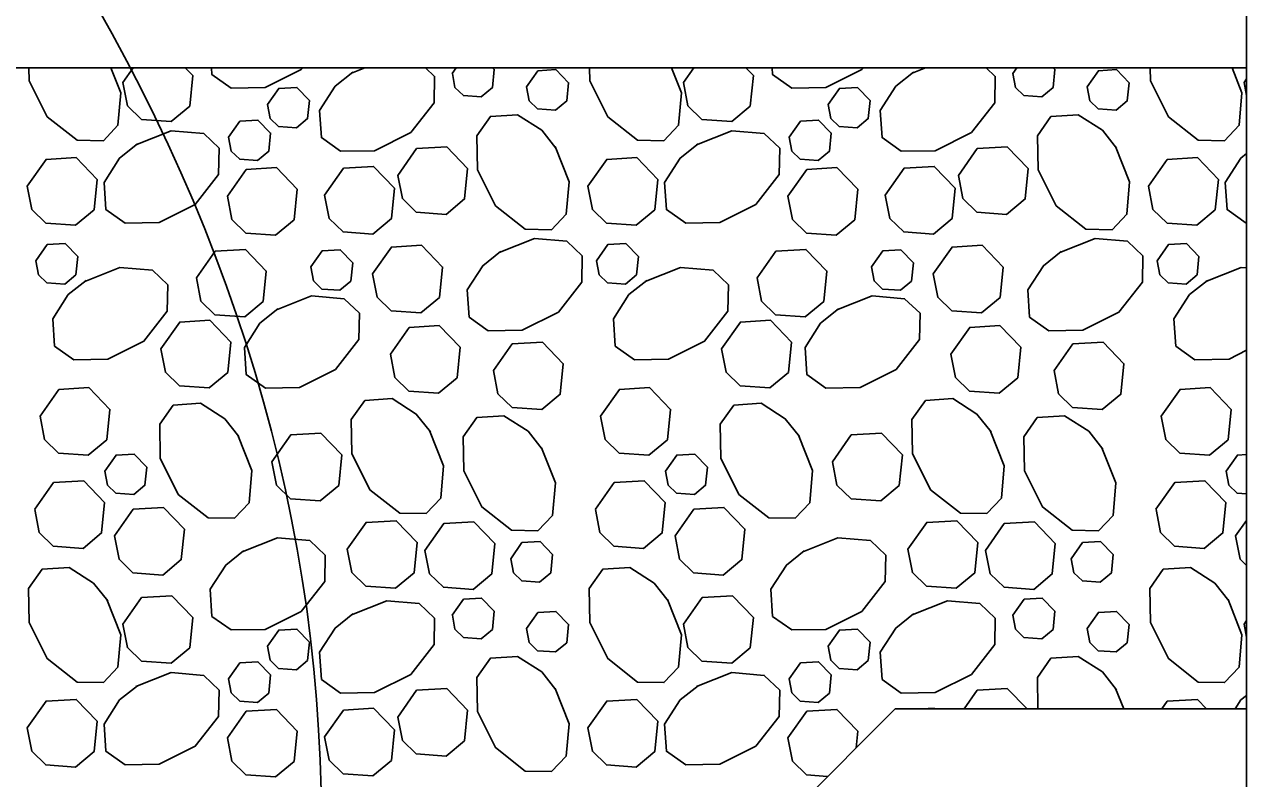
# Model space of a CAD drawing. Extents: x 636530 to 644067, y 294168 to 299122.
# Drawn here: x 640309.84 to 640327.27, y 294278.52 to 294289.28 of the extents above; entities that cross this region are included whole.
import ezdxf

# ---------------------------------------------------------------- set-up
doc = ezdxf.new("R2010")
doc.units = 0
doc.layers.add('1', color=7, linetype='Continuous')

msp = doc.modelspace()

# ---------------------------------------------------------------- linework, layer by layer
at = {"layer": '1'}
for p, q in [((640327.267, 294289.893), (640327.267, 294278.076)), ((640303.966, 294288.658), (640327.267, 294288.658)), ((640299.902, 294257.162), (640322.254, 294279.514)), ((640327.267, 294279.514), (640322.254, 294279.514))]:
    msp.add_line(p, q, dxfattribs=at)
for points in [[(640311.069, 294288.658), (640311.211, 294288.299), (640311.171, 294287.837), (640310.963, 294287.617), (640310.588, 294287.624), (640310.161, 294287.958), (640309.904, 294288.473), (640309.901, 294288.658)], [(640311.24, 294288.448), (640311.388, 294288.658)], [(640312.129, 294288.658), (640312.237, 294288.546), (640312.194, 294288.112), (640311.929, 294287.891), (640311.505, 294287.922), (640311.305, 294288.115), (640311.241, 294288.448)], [(640313.807, 294288.658), (640313.786, 294288.632), (640313.271, 294288.374), (640312.786, 294288.365), (640312.512, 294288.56), (640312.506, 294288.658)], [(640315.557, 294288.658), (640315.688, 294288.534), (640315.681, 294288.159), (640315.347, 294287.733), (640314.832, 294287.475), (640314.347, 294287.467), (640314.073, 294287.661), (640314.047, 294288.048), (640314.269, 294288.394), (640314.523, 294288.596)], [(640314.503, 294288.583), (640314.69, 294288.658)], [(640315.939, 294288.575), (640315.997, 294288.658)], [(640316.514, 294288.658), (640316.537, 294288.634), (640316.512, 294288.374), (640316.352, 294288.241), (640316.098, 294288.26), (640315.978, 294288.376), (640315.94, 294288.575)], [(640316.999, 294288.386), (640317.16, 294288.616), (640317.418, 294288.631), (640317.597, 294288.445), (640317.571, 294288.185), (640317.412, 294288.052), (640317.157, 294288.071), (640317.038, 294288.187), (640316.999, 294288.386)], [(640319.064, 294288.658), (640319.207, 294288.299), (640319.167, 294287.837), (640318.958, 294287.617), (640318.583, 294287.624), (640318.157, 294287.958), (640317.899, 294288.473), (640317.896, 294288.658)], [(640319.236, 294288.448), (640319.383, 294288.658)], [(640320.124, 294288.658), (640320.233, 294288.546), (640320.189, 294288.112), (640319.924, 294287.891), (640319.5, 294287.922), (640319.301, 294288.115), (640319.236, 294288.448)], [(640321.802, 294288.658), (640321.782, 294288.632), (640321.267, 294288.374), (640320.781, 294288.365), (640320.508, 294288.56), (640320.501, 294288.658)], [(640323.553, 294288.658), (640323.683, 294288.534), (640323.676, 294288.159), (640323.343, 294287.733), (640322.827, 294287.475), (640322.342, 294287.467), (640322.069, 294287.661), (640322.043, 294288.048), (640322.264, 294288.394), (640322.518, 294288.596)], [(640322.498, 294288.583), (640322.686, 294288.658)], [(640323.935, 294288.575), (640323.993, 294288.658)], [(640324.51, 294288.658), (640324.533, 294288.634), (640324.507, 294288.374), (640324.348, 294288.241), (640324.093, 294288.26), (640323.974, 294288.376), (640323.935, 294288.575)], [(640324.994, 294288.386), (640325.155, 294288.616), (640325.413, 294288.631), (640325.592, 294288.445), (640325.566, 294288.185), (640325.407, 294288.052), (640325.153, 294288.071), (640325.033, 294288.187), (640324.994, 294288.386)], [(640327.06, 294288.658), (640327.202, 294288.299), (640327.162, 294287.837), (640326.953, 294287.617), (640326.578, 294287.624), (640326.152, 294287.958), (640325.895, 294288.473), (640325.892, 294288.658)], [(640313.304, 294288.134), (640313.465, 294288.364), (640313.723, 294288.378), (640313.902, 294288.193), (640313.876, 294287.933), (640313.717, 294287.8), (640313.463, 294287.819), (640313.343, 294287.935), (640313.304, 294288.134)], [(640321.299, 294288.134), (640321.461, 294288.364), (640321.718, 294288.378), (640321.897, 294288.193), (640321.872, 294287.933), (640321.712, 294287.8), (640321.458, 294287.819), (640321.338, 294287.935), (640321.3, 294288.134)], [(640327.231, 294288.448), (640327.267, 294288.499)], [(640327.267, 294288.264), (640327.231, 294288.448)], [(640312.749, 294287.668), (640312.911, 294287.897), (640313.168, 294287.912), (640313.347, 294287.726), (640313.321, 294287.466), (640313.162, 294287.334), (640312.908, 294287.352), (640312.788, 294287.468), (640312.749, 294287.668)], [(640317.405, 294287.533), (640317.605, 294287.03), (640317.565, 294286.568), (640317.356, 294286.348), (640316.981, 294286.355), (640316.555, 294286.689), (640316.297, 294287.204), (640316.289, 294287.689), (640316.483, 294287.963), (640316.87, 294287.988), (640317.215, 294287.767), (640317.418, 294287.513)], [(640320.745, 294287.668), (640320.906, 294287.897), (640321.164, 294287.912), (640321.343, 294287.726), (640321.317, 294287.466), (640321.158, 294287.334), (640320.903, 294287.352), (640320.784, 294287.468), (640320.745, 294287.668)], [(640325.4, 294287.533), (640325.6, 294287.03), (640325.56, 294286.568), (640325.351, 294286.348), (640324.976, 294286.355), (640324.55, 294286.689), (640324.293, 294287.204), (640324.284, 294287.689), (640324.478, 294287.963), (640324.865, 294287.988), (640325.211, 294287.767), (640325.413, 294287.513)], [(640311.428, 294287.559), (640311.932, 294287.758), (640312.394, 294287.718), (640312.613, 294287.509), (640312.606, 294287.134), (640312.273, 294286.708), (640311.758, 294286.451), (640311.272, 294286.442), (640310.999, 294286.636), (640310.973, 294287.023), (640311.195, 294287.369), (640311.449, 294287.571)], [(640319.424, 294287.559), (640319.927, 294287.758), (640320.389, 294287.718), (640320.609, 294287.509), (640320.602, 294287.134), (640320.268, 294286.708), (640319.753, 294286.451), (640319.268, 294286.442), (640318.994, 294286.636), (640318.968, 294287.023), (640319.19, 294287.369), (640319.444, 294287.571)], [(640315.162, 294287.123), (640315.43, 294287.506), (640315.86, 294287.53), (640316.158, 294287.221), (640316.115, 294286.787), (640315.85, 294286.567), (640315.426, 294286.597), (640315.227, 294286.791), (640315.162, 294287.123)], [(640323.157, 294287.123), (640323.426, 294287.506), (640323.855, 294287.53), (640324.154, 294287.221), (640324.111, 294286.787), (640323.845, 294286.567), (640323.421, 294286.597), (640323.222, 294286.791), (640323.157, 294287.123)], [(640309.878, 294286.969), (640310.147, 294287.351), (640310.576, 294287.376), (640310.874, 294287.066), (640310.831, 294286.633), (640310.566, 294286.412), (640310.142, 294286.443), (640309.943, 294286.636), (640309.878, 294286.969)], [(640317.873, 294286.969), (640318.142, 294287.351), (640318.571, 294287.376), (640318.87, 294287.066), (640318.827, 294286.633), (640318.561, 294286.412), (640318.137, 294286.443), (640317.938, 294286.636), (640317.873, 294286.969)], [(640325.868, 294286.969), (640326.137, 294287.351), (640326.567, 294287.376), (640326.865, 294287.066), (640326.822, 294286.633), (640326.557, 294286.412), (640326.133, 294286.443), (640325.933, 294286.636), (640325.869, 294286.969)], [(640327.267, 294286.442), (640327.263, 294286.442), (640326.99, 294286.636), (640326.964, 294287.023), (640327.186, 294287.369), (640327.267, 294287.434)], [(640312.731, 294286.827), (640313, 294287.209), (640313.43, 294287.234), (640313.728, 294286.925), (640313.685, 294286.491), (640313.42, 294286.27), (640312.996, 294286.301), (640312.796, 294286.494), (640312.732, 294286.827)], [(640314.119, 294286.843), (640314.388, 294287.225), (640314.817, 294287.25), (640315.115, 294286.94), (640315.072, 294286.507), (640314.807, 294286.286), (640314.383, 294286.317), (640314.184, 294286.51), (640314.119, 294286.843)], [(640320.727, 294286.827), (640320.996, 294287.209), (640321.425, 294287.234), (640321.723, 294286.925), (640321.68, 294286.491), (640321.415, 294286.27), (640320.991, 294286.301), (640320.792, 294286.494), (640320.727, 294286.827)], [(640322.114, 294286.843), (640322.383, 294287.225), (640322.812, 294287.25), (640323.111, 294286.94), (640323.068, 294286.507), (640322.802, 294286.286), (640322.378, 294286.317), (640322.179, 294286.51), (640322.114, 294286.843)], [(640310, 294285.906), (640310.162, 294286.136), (640310.419, 294286.15), (640310.598, 294285.965), (640310.572, 294285.705), (640310.413, 294285.572), (640310.159, 294285.591), (640310.039, 294285.707), (640310, 294285.906)], [(640314.803, 294285.719), (640315.072, 294286.101), (640315.501, 294286.126), (640315.8, 294285.816), (640315.757, 294285.383), (640315.491, 294285.162), (640315.068, 294285.193), (640314.868, 294285.386), (640314.803, 294285.719)], [(640316.608, 294286.025), (640317.111, 294286.224), (640317.573, 294286.184), (640317.792, 294285.975), (640317.786, 294285.6), (640317.452, 294285.174), (640316.937, 294284.917), (640316.451, 294284.908), (640316.178, 294285.102), (640316.152, 294285.489), (640316.374, 294285.835), (640316.628, 294286.038)], [(640317.996, 294285.906), (640318.157, 294286.136), (640318.415, 294286.15), (640318.594, 294285.965), (640318.568, 294285.705), (640318.409, 294285.572), (640318.154, 294285.591), (640318.035, 294285.707), (640317.996, 294285.906)], [(640322.799, 294285.719), (640323.067, 294286.101), (640323.497, 294286.126), (640323.795, 294285.816), (640323.752, 294285.383), (640323.487, 294285.162), (640323.063, 294285.193), (640322.863, 294285.386), (640322.799, 294285.719)], [(640324.603, 294286.025), (640325.106, 294286.224), (640325.568, 294286.184), (640325.788, 294285.975), (640325.781, 294285.6), (640325.448, 294285.174), (640324.932, 294284.917), (640324.447, 294284.908), (640324.174, 294285.102), (640324.148, 294285.489), (640324.369, 294285.835), (640324.623, 294286.038)], [(640325.991, 294285.906), (640326.152, 294286.136), (640326.41, 294286.15), (640326.589, 294285.965), (640326.563, 294285.705), (640326.404, 294285.572), (640326.15, 294285.591), (640326.03, 294285.707), (640325.991, 294285.906)], [(640312.29, 294285.661), (640312.559, 294286.043), (640312.988, 294286.068), (640313.287, 294285.758), (640313.244, 294285.325), (640312.979, 294285.104), (640312.555, 294285.135), (640312.355, 294285.328), (640312.29, 294285.661)], [(640313.922, 294285.818), (640314.083, 294286.047), (640314.341, 294286.062), (640314.52, 294285.876), (640314.494, 294285.616), (640314.335, 294285.484), (640314.08, 294285.502), (640313.961, 294285.618), (640313.922, 294285.818)], [(640320.286, 294285.661), (640320.555, 294286.043), (640320.984, 294286.068), (640321.282, 294285.758), (640321.239, 294285.325), (640320.974, 294285.104), (640320.55, 294285.135), (640320.351, 294285.328), (640320.286, 294285.661)], [(640321.917, 294285.818), (640322.079, 294286.047), (640322.336, 294286.062), (640322.515, 294285.876), (640322.489, 294285.616), (640322.33, 294285.484), (640322.076, 294285.502), (640321.956, 294285.618), (640321.917, 294285.818)], [(640310.697, 294285.612), (640311.2, 294285.811), (640311.662, 294285.771), (640311.882, 294285.562), (640311.875, 294285.187), (640311.541, 294284.761), (640311.026, 294284.504), (640310.541, 294284.495), (640310.268, 294284.689), (640310.242, 294285.076), (640310.463, 294285.422), (640310.717, 294285.625)], [(640318.692, 294285.612), (640319.195, 294285.811), (640319.658, 294285.771), (640319.877, 294285.562), (640319.87, 294285.187), (640319.537, 294284.761), (640319.022, 294284.504), (640318.536, 294284.495), (640318.263, 294284.689), (640318.237, 294285.076), (640318.459, 294285.422), (640318.713, 294285.625)], [(640326.688, 294285.612), (640327.191, 294285.811), (640327.267, 294285.804)], [(640327.267, 294284.629), (640327.017, 294284.504), (640326.532, 294284.495), (640326.258, 294284.689), (640326.232, 294285.076), (640326.454, 294285.422), (640326.708, 294285.625)], [(640313.43, 294285.205), (640313.933, 294285.404), (640314.395, 294285.364), (640314.615, 294285.156), (640314.608, 294284.781), (640314.274, 294284.355), (640313.759, 294284.097), (640313.274, 294284.088), (640313, 294284.283), (640312.975, 294284.669), (640313.196, 294285.015), (640313.45, 294285.218)], [(640321.425, 294285.205), (640321.928, 294285.404), (640322.391, 294285.364), (640322.61, 294285.156), (640322.603, 294284.781), (640322.27, 294284.355), (640321.755, 294284.097), (640321.269, 294284.088), (640320.996, 294284.283), (640320.97, 294284.669), (640321.192, 294285.015), (640321.446, 294285.218)], [(640311.784, 294284.649), (640312.053, 294285.031), (640312.482, 294285.056), (640312.781, 294284.746), (640312.738, 294284.313), (640312.473, 294284.092), (640312.049, 294284.123), (640311.849, 294284.316), (640311.784, 294284.649)], [(640319.78, 294284.649), (640320.049, 294285.031), (640320.478, 294285.056), (640320.776, 294284.746), (640320.733, 294284.313), (640320.468, 294284.092), (640320.044, 294284.123), (640319.845, 294284.316), (640319.78, 294284.649)], [(640315.056, 294284.574), (640315.325, 294284.956), (640315.754, 294284.981), (640316.053, 294284.671), (640316.01, 294284.238), (640315.744, 294284.017), (640315.321, 294284.048), (640315.121, 294284.241), (640315.056, 294284.574)], [(640323.052, 294284.574), (640323.32, 294284.956), (640323.75, 294284.981), (640324.048, 294284.671), (640324.005, 294284.238), (640323.74, 294284.017), (640323.316, 294284.048), (640323.117, 294284.241), (640323.052, 294284.574)], [(640316.526, 294284.339), (640316.795, 294284.722), (640317.225, 294284.746), (640317.523, 294284.437), (640317.48, 294284.003), (640317.215, 294283.783), (640316.791, 294283.813), (640316.591, 294284.007), (640316.527, 294284.339)], [(640324.522, 294284.339), (640324.791, 294284.722), (640325.22, 294284.746), (640325.518, 294284.437), (640325.475, 294284.003), (640325.21, 294283.783), (640324.786, 294283.813), (640324.587, 294284.007), (640324.522, 294284.339)], [(640310.06, 294283.689), (640310.329, 294284.071), (640310.758, 294284.096), (640311.057, 294283.786), (640311.013, 294283.353), (640310.748, 294283.132), (640310.324, 294283.163), (640310.125, 294283.356), (640310.06, 294283.689)], [(640318.055, 294283.689), (640318.324, 294284.071), (640318.753, 294284.096), (640319.052, 294283.786), (640319.009, 294283.353), (640318.744, 294283.132), (640318.32, 294283.163), (640318.12, 294283.356), (640318.055, 294283.689)], [(640326.051, 294283.689), (640326.32, 294284.071), (640326.749, 294284.096), (640327.047, 294283.786), (640327.004, 294283.353), (640326.739, 294283.132), (640326.315, 294283.163), (640326.116, 294283.356), (640326.051, 294283.689)], [(640312.883, 294283.419), (640313.082, 294282.916), (640313.042, 294282.454), (640312.833, 294282.234), (640312.458, 294282.241), (640312.032, 294282.574), (640311.775, 294283.089), (640311.766, 294283.575), (640311.96, 294283.848), (640312.347, 294283.874), (640312.693, 294283.652), (640312.896, 294283.398)], [(640315.616, 294283.484), (640315.815, 294282.981), (640315.775, 294282.519), (640315.566, 294282.299), (640315.191, 294282.306), (640314.765, 294282.639), (640314.508, 294283.155), (640314.499, 294283.64), (640314.693, 294283.913), (640315.08, 294283.939), (640315.426, 294283.718), (640315.629, 294283.464)], [(640320.878, 294283.419), (640321.078, 294282.916), (640321.038, 294282.454), (640320.829, 294282.234), (640320.454, 294282.241), (640320.028, 294282.574), (640319.77, 294283.089), (640319.762, 294283.575), (640319.956, 294283.848), (640320.343, 294283.874), (640320.688, 294283.652), (640320.891, 294283.398)], [(640323.611, 294283.484), (640323.811, 294282.981), (640323.771, 294282.519), (640323.562, 294282.299), (640323.187, 294282.306), (640322.761, 294282.639), (640322.503, 294283.155), (640322.495, 294283.64), (640322.689, 294283.913), (640323.076, 294283.939), (640323.421, 294283.718), (640323.624, 294283.464)], [(640317.21, 294283.24), (640317.409, 294282.737), (640317.37, 294282.275), (640317.161, 294282.055), (640316.786, 294282.062), (640316.36, 294282.395), (640316.102, 294282.911), (640316.094, 294283.396), (640316.288, 294283.669), (640316.674, 294283.695), (640317.02, 294283.474), (640317.223, 294283.22)], [(640325.205, 294283.24), (640325.405, 294282.737), (640325.365, 294282.275), (640325.156, 294282.055), (640324.781, 294282.062), (640324.355, 294282.395), (640324.098, 294282.911), (640324.089, 294283.396), (640324.283, 294283.669), (640324.67, 294283.695), (640325.016, 294283.474), (640325.218, 294283.22)], [(640313.366, 294283.038), (640313.635, 294283.421), (640314.064, 294283.445), (640314.363, 294283.136), (640314.319, 294282.702), (640314.054, 294282.482), (640313.63, 294282.512), (640313.431, 294282.706), (640313.366, 294283.038)], [(640321.361, 294283.038), (640321.63, 294283.421), (640322.059, 294283.445), (640322.358, 294283.136), (640322.315, 294282.702), (640322.05, 294282.482), (640321.626, 294282.512), (640321.426, 294282.706), (640321.361, 294283.038)], [(640310.984, 294282.905), (640311.145, 294283.135), (640311.403, 294283.149), (640311.582, 294282.964), (640311.556, 294282.703), (640311.397, 294282.571), (640311.142, 294282.59), (640311.023, 294282.706), (640310.984, 294282.905)], [(640318.979, 294282.905), (640319.141, 294283.135), (640319.398, 294283.149), (640319.577, 294282.964), (640319.551, 294282.703), (640319.392, 294282.571), (640319.138, 294282.59), (640319.018, 294282.706), (640318.979, 294282.905)], [(640326.975, 294282.905), (640327.136, 294283.135), (640327.267, 294283.142)], [(640327.267, 294282.58), (640327.133, 294282.59), (640327.014, 294282.706), (640326.975, 294282.905)], [(640309.985, 294282.361), (640310.253, 294282.743), (640310.683, 294282.768), (640310.981, 294282.458), (640310.938, 294282.024), (640310.673, 294281.804), (640310.249, 294281.835), (640310.049, 294282.028), (640309.985, 294282.36)], [(640317.98, 294282.361), (640318.249, 294282.743), (640318.678, 294282.768), (640318.977, 294282.458), (640318.933, 294282.024), (640318.668, 294281.804), (640318.244, 294281.835), (640318.045, 294282.028), (640317.98, 294282.36)], [(640325.975, 294282.361), (640326.244, 294282.743), (640326.674, 294282.768), (640326.972, 294282.458), (640326.929, 294282.024), (640326.664, 294281.804), (640326.24, 294281.835), (640326.04, 294282.028), (640325.976, 294282.36)], [(640311.121, 294281.981), (640311.39, 294282.363), (640311.819, 294282.388), (640312.118, 294282.078), (640312.074, 294281.645), (640311.809, 294281.424), (640311.385, 294281.455), (640311.186, 294281.648), (640311.121, 294281.981)], [(640319.116, 294281.981), (640319.385, 294282.363), (640319.814, 294282.388), (640320.113, 294282.078), (640320.07, 294281.645), (640319.805, 294281.424), (640319.381, 294281.455), (640319.181, 294281.648), (640319.116, 294281.981)], [(640314.442, 294281.791), (640314.711, 294282.174), (640315.14, 294282.198), (640315.439, 294281.889), (640315.395, 294281.455), (640315.13, 294281.235), (640314.706, 294281.265), (640314.507, 294281.459), (640314.442, 294281.791)], [(640315.548, 294281.775), (640315.817, 294282.157), (640316.246, 294282.182), (640316.545, 294281.872), (640316.502, 294281.439), (640316.236, 294281.218), (640315.813, 294281.249), (640315.613, 294281.442), (640315.548, 294281.775)], [(640322.437, 294281.791), (640322.706, 294282.174), (640323.136, 294282.198), (640323.434, 294281.889), (640323.391, 294281.455), (640323.126, 294281.235), (640322.702, 294281.265), (640322.502, 294281.459), (640322.438, 294281.791)], [(640323.544, 294281.775), (640323.812, 294282.157), (640324.242, 294282.182), (640324.54, 294281.872), (640324.497, 294281.439), (640324.232, 294281.218), (640323.808, 294281.249), (640323.609, 294281.442), (640323.544, 294281.775)], [(640327.112, 294281.981), (640327.267, 294282.202)], [(640312.942, 294281.756), (640313.445, 294281.956), (640313.907, 294281.916), (640314.127, 294281.707), (640314.12, 294281.332), (640313.786, 294280.906), (640313.271, 294280.648), (640312.786, 294280.64), (640312.512, 294280.834), (640312.487, 294281.221), (640312.708, 294281.566), (640312.962, 294281.769)], [(640316.772, 294281.657), (640316.933, 294281.886), (640317.191, 294281.901), (640317.37, 294281.715), (640317.344, 294281.455), (640317.185, 294281.323), (640316.93, 294281.341), (640316.811, 294281.457), (640316.772, 294281.657)], [(640320.937, 294281.756), (640321.44, 294281.956), (640321.903, 294281.916), (640322.122, 294281.707), (640322.115, 294281.332), (640321.782, 294280.906), (640321.267, 294280.648), (640320.781, 294280.64), (640320.508, 294280.834), (640320.482, 294281.221), (640320.704, 294281.566), (640320.958, 294281.769)], [(640324.767, 294281.657), (640324.928, 294281.886), (640325.186, 294281.901), (640325.365, 294281.715), (640325.339, 294281.455), (640325.18, 294281.323), (640324.926, 294281.341), (640324.806, 294281.457), (640324.767, 294281.657)], [(640327.267, 294281.56), (640327.177, 294281.648), (640327.112, 294281.981)], [(640311.012, 294281.076), (640311.211, 294280.573), (640311.171, 294280.111), (640310.963, 294279.891), (640310.588, 294279.898), (640310.161, 294280.232), (640309.904, 294280.747), (640309.895, 294281.232), (640310.09, 294281.506), (640310.476, 294281.532), (640310.822, 294281.31), (640311.025, 294281.056)], [(640319.007, 294281.076), (640319.207, 294280.573), (640319.167, 294280.111), (640318.958, 294279.891), (640318.583, 294279.898), (640318.157, 294280.232), (640317.899, 294280.747), (640317.891, 294281.232), (640318.085, 294281.506), (640318.472, 294281.532), (640318.818, 294281.31), (640319.02, 294281.056)], [(640327.003, 294281.076), (640327.202, 294280.573), (640327.162, 294280.111), (640326.953, 294279.891), (640326.578, 294279.898), (640326.152, 294280.232), (640325.895, 294280.747), (640325.886, 294281.232), (640326.08, 294281.506), (640326.467, 294281.532), (640326.813, 294281.31), (640327.016, 294281.056)], [(640311.24, 294280.722), (640311.509, 294281.105), (640311.939, 294281.129), (640312.237, 294280.82), (640312.194, 294280.386), (640311.929, 294280.166), (640311.505, 294280.196), (640311.305, 294280.39), (640311.241, 294280.722)], [(640314.503, 294280.858), (640315.006, 294281.057), (640315.468, 294281.017), (640315.688, 294280.808), (640315.681, 294280.433), (640315.347, 294280.007), (640314.832, 294279.75), (640314.347, 294279.741), (640314.073, 294279.935), (640314.047, 294280.322), (640314.269, 294280.668), (640314.523, 294280.87)], [(640315.939, 294280.85), (640316.101, 294281.079), (640316.358, 294281.094), (640316.537, 294280.908), (640316.512, 294280.648), (640316.352, 294280.516), (640316.098, 294280.534), (640315.978, 294280.65), (640315.94, 294280.85)], [(640319.236, 294280.722), (640319.505, 294281.105), (640319.934, 294281.129), (640320.233, 294280.82), (640320.189, 294280.386), (640319.924, 294280.166), (640319.5, 294280.196), (640319.301, 294280.39), (640319.236, 294280.722)], [(640322.498, 294280.858), (640323.001, 294281.057), (640323.463, 294281.017), (640323.683, 294280.808), (640323.676, 294280.433), (640323.343, 294280.007), (640322.827, 294279.75), (640322.342, 294279.741), (640322.069, 294279.935), (640322.043, 294280.322), (640322.264, 294280.668), (640322.518, 294280.87)], [(640323.935, 294280.85), (640324.096, 294281.079), (640324.354, 294281.094), (640324.533, 294280.908), (640324.507, 294280.648), (640324.348, 294280.516), (640324.093, 294280.534), (640323.974, 294280.65), (640323.935, 294280.85)], [(640316.999, 294280.661), (640317.16, 294280.89), (640317.418, 294280.905), (640317.597, 294280.719), (640317.571, 294280.459), (640317.412, 294280.327), (640317.157, 294280.345), (640317.038, 294280.461), (640316.999, 294280.66)], [(640324.994, 294280.661), (640325.155, 294280.89), (640325.413, 294280.905), (640325.592, 294280.719), (640325.566, 294280.459), (640325.407, 294280.327), (640325.153, 294280.345), (640325.033, 294280.461), (640324.994, 294280.66)], [(640327.231, 294280.722), (640327.267, 294280.774)], [(640327.267, 294280.538), (640327.231, 294280.722)], [(640313.304, 294280.408), (640313.465, 294280.638), (640313.723, 294280.653), (640313.902, 294280.467), (640313.876, 294280.207), (640313.717, 294280.074), (640313.463, 294280.093), (640313.343, 294280.209), (640313.304, 294280.408)], [(640321.299, 294280.408), (640321.461, 294280.638), (640321.718, 294280.653), (640321.897, 294280.467), (640321.872, 294280.207), (640321.712, 294280.074), (640321.458, 294280.093), (640321.338, 294280.209), (640321.3, 294280.408)], [(640312.749, 294279.942), (640312.911, 294280.171), (640313.168, 294280.186), (640313.347, 294280), (640313.321, 294279.74), (640313.162, 294279.608), (640312.908, 294279.626), (640312.788, 294279.742), (640312.749, 294279.942)], [(640317.405, 294279.807), (640317.605, 294279.304), (640317.565, 294278.842), (640317.356, 294278.622), (640316.981, 294278.629), (640316.555, 294278.963), (640316.297, 294279.478), (640316.289, 294279.963), (640316.483, 294280.237), (640316.87, 294280.263), (640317.215, 294280.041), (640317.418, 294279.787)], [(640320.745, 294279.942), (640320.906, 294280.171), (640321.164, 294280.186), (640321.343, 294280), (640321.317, 294279.74), (640321.158, 294279.608), (640320.903, 294279.626), (640320.784, 294279.742), (640320.745, 294279.942)], [(640324.292, 294279.514), (640324.284, 294279.963), (640324.478, 294280.237), (640324.865, 294280.263), (640325.211, 294280.041), (640325.413, 294279.787)], [(640311.428, 294279.833), (640311.932, 294280.032), (640312.394, 294279.992), (640312.613, 294279.783), (640312.606, 294279.408), (640312.273, 294278.982), (640311.758, 294278.725), (640311.272, 294278.716), (640310.999, 294278.91), (640310.973, 294279.297), (640311.195, 294279.643), (640311.449, 294279.846)], [(640319.424, 294279.833), (640319.927, 294280.032), (640320.389, 294279.992), (640320.609, 294279.783), (640320.602, 294279.408), (640320.268, 294278.982), (640319.753, 294278.725), (640319.268, 294278.716), (640318.994, 294278.91), (640318.968, 294279.297), (640319.19, 294279.643), (640319.444, 294279.846)], [(640309.878, 294279.243), (640310.147, 294279.626), (640310.576, 294279.65), (640310.874, 294279.341), (640310.831, 294278.907), (640310.566, 294278.686), (640310.142, 294278.717), (640309.943, 294278.91), (640309.878, 294279.243)], [(640315.162, 294279.397), (640315.43, 294279.78), (640315.86, 294279.805), (640316.158, 294279.495), (640316.115, 294279.061), (640315.85, 294278.841), (640315.426, 294278.872), (640315.227, 294279.065), (640315.162, 294279.397)], [(640317.873, 294279.243), (640318.142, 294279.626), (640318.571, 294279.65), (640318.87, 294279.341), (640318.827, 294278.907), (640318.561, 294278.686), (640318.137, 294278.717), (640317.938, 294278.91), (640317.873, 294279.243)], [(640323.239, 294279.514), (640323.426, 294279.78), (640323.855, 294279.805), (640324.136, 294279.514)], [(640325.4, 294279.807), (640325.517, 294279.514)], [(640326.059, 294279.514), (640326.137, 294279.626), (640326.567, 294279.65), (640326.698, 294279.514)], [(640327.103, 294279.514), (640327.186, 294279.643), (640327.267, 294279.708)], [(640312.731, 294279.101), (640313, 294279.484), (640313.43, 294279.508), (640313.728, 294279.199), (640313.685, 294278.765), (640313.42, 294278.544), (640312.996, 294278.575), (640312.796, 294278.769), (640312.732, 294279.101)], [(640314.119, 294279.117), (640314.388, 294279.499), (640314.817, 294279.524), (640315.115, 294279.215), (640315.072, 294278.781), (640314.807, 294278.56), (640314.383, 294278.591), (640314.184, 294278.784), (640314.119, 294279.117)], [(640320.727, 294279.101), (640320.996, 294279.484), (640321.425, 294279.508), (640321.723, 294279.199), (640321.7, 294278.96)], [(640322.634, 294279.514), (640322.812, 294279.524), (640322.822, 294279.514)], [(640321.293, 294278.553), (640320.991, 294278.575), (640320.792, 294278.769), (640320.727, 294279.101)]]:
    msp.add_lwpolyline(points, dxfattribs=at)
msp.add_ellipse((640261.287, 294277.911), major_axis=(-52.785, 0), ratio=0.640369, dxfattribs=at)

doc.saveas('drawing.dxf')
